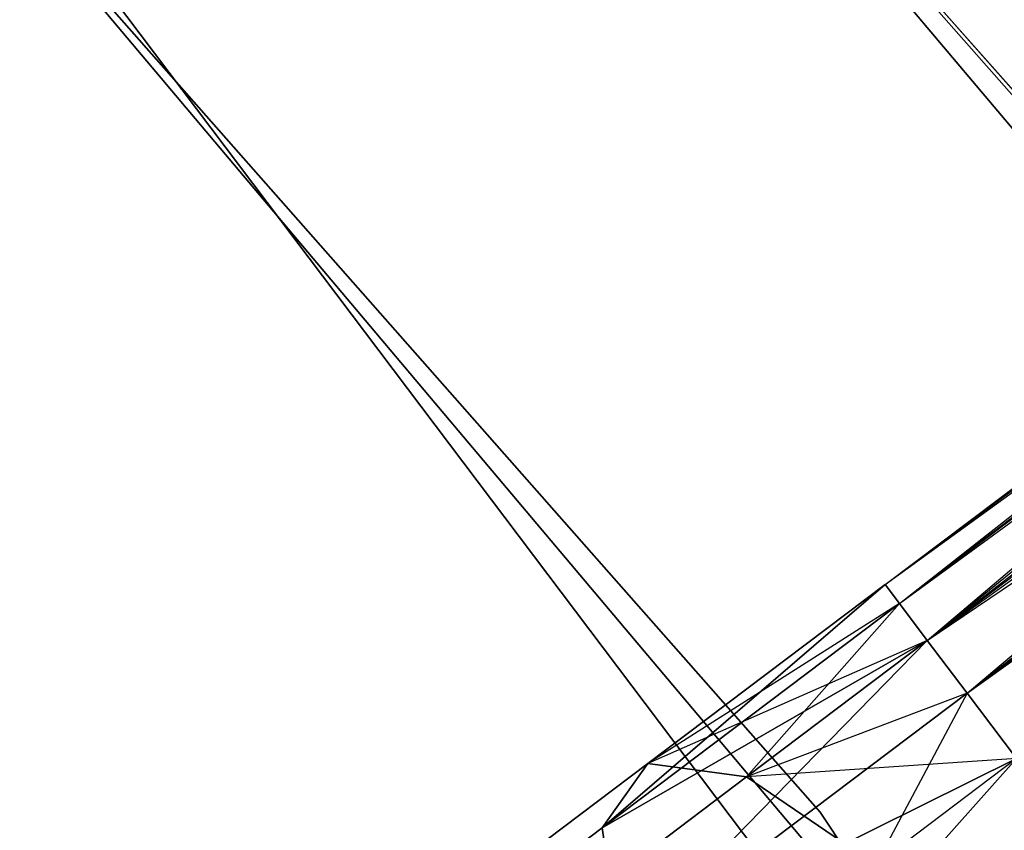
# Model space of a CAD drawing. Extents: x -91 to 91, y -91 to 262.
# Tile 444 of 480: x 47.16 to 49.54, y 37.82 to 39.78. Entities that reach past the tile are written whole.
import ezdxf

# ---------------------------------------------------------------- set-up
doc = ezdxf.new("R2010")
doc.units = 0
doc.header["$LTSCALE"] = 25.4
doc.layers.get('0').update_dxf_attribs({"linetype": 'CONTINUOUS'})

# ---------------------------------------------------------------- blocks, each defined once
blk = doc.blocks.new('ETE0_STL_1')
at = {"color": 0}
for p, q in [((50.1646, 38.9328, 158.5), (44.6537, 45.1475, 158.5)), ((44.6537, 45.1475, 159.5), (50.1646, 38.9328, 159.5)), ((50.1646, 38.9328, 158.5), (44.6537, 45.1475, 158.5)), ((44.6537, 45.1475, 159.5), (50.1646, 38.9328, 159.5)), ((44.7911, 45.0112, 159.5), (50.283, 38.7797, 159.5)), ((50.283, 38.7797, 169), (44.7911, 45.0112, 169)), ((44.7911, 45.0112, 159.5), (50.283, 38.7797, 159.5)), ((50.283, 38.7797, 169), (44.7911, 45.0112, 169)), ((51.1219, 37.667, 330.5076), (45.768, 44.0175, 330.5076)), ((45.768, 44.0175, 321.0076), (51.1219, 37.667, 321.0076)), ((51.1219, 37.667, 330.5076), (45.768, 44.0175, 330.5076)), ((45.768, 44.0175, 321.0076), (51.1219, 37.667, 321.0076)), ((49.0953, 37.8636, 159.5), (43.733, 43.9479, 159.5)), ((43.733, 43.9479, 169), (49.0953, 37.8636, 169)), ((43.733, 43.9479, 169), (49.0953, 37.8636, 169)), ((49.0953, 37.8636, 159.5), (43.733, 43.9479, 159.5)), ((49.2525, 38.415, 169.8871), (55.3933, 43.0471, 170.1281)), ((49.2525, 38.415, 169.8871), (55.3933, 43.0471, 170.1281)), ((49.2525, 38.415, 170.1281), (55.3933, 43.0471, 170.1281)), ((49.2525, 38.415, 170.1281), (55.3933, 43.0471, 170.1281)), ((49.2873, 38.3689, 170.3622), (55.3933, 43.0471, 170.1281)), ((49.2873, 38.3689, 170.3622), (55.3933, 43.0471, 170.1281)), ((49.2525, 38.415, 169.8871), (55.4281, 43.0011, 169.653)), ((49.2525, 38.415, 169.8871), (55.4281, 43.0011, 169.653)), ((49.2873, 38.3689, 169.653), (55.4281, 43.0011, 169.653)), ((49.2873, 38.3689, 169.653), (55.4281, 43.0011, 169.653)), ((49.3547, 38.2795, 169.4395), (55.4281, 43.0011, 169.653)), ((49.3547, 38.2795, 169.4395), (55.4281, 43.0011, 169.653)), ((44.6868, 42.9777, 330.5076), (49.9143, 36.7773, 330.5076)), ((49.9143, 36.7773, 321.0076), (44.6868, 42.9777, 321.0076)), ((49.9143, 36.7773, 321.0076), (44.6868, 42.9777, 321.0076)), ((44.6868, 42.9777, 330.5076), (49.9143, 36.7773, 330.5076)), ((49.2873, 38.3689, 170.3622), (55.4955, 42.9116, 170.5757)), ((49.2873, 38.3689, 170.3622), (55.4955, 42.9116, 170.5757)), ((49.3547, 38.2795, 170.5757), (55.4955, 42.9116, 170.5757)), ((49.3547, 38.2795, 170.5757), (55.4955, 42.9116, 170.5757)), ((49.451, 38.1519, 170.7561), (55.4955, 42.9116, 170.5757)), ((49.451, 38.1519, 170.7561), (55.4955, 42.9116, 170.5757)), ((49.3547, 38.2795, 169.4395), (55.5918, 42.784, 169.2591)), ((49.3547, 38.2795, 169.4395), (55.5918, 42.784, 169.2591)), ((49.451, 38.1519, 169.2591), (55.5918, 42.784, 169.2591)), ((49.451, 38.1519, 169.2591), (55.5918, 42.784, 169.2591)), ((49.451, 38.1519, 170.7561), (55.7113, 42.6256, 170.8931)), ((49.451, 38.1519, 170.7561), (55.7113, 42.6256, 170.8931)), ((51.7876, 33.9978, 327.5076), (46.9069, 40.4666, 327.5076)), ((46.9069, 40.4666, 328.5076), (51.7876, 33.9978, 328.5076)), ((51.7876, 33.9978, 327.5076), (46.9069, 40.4666, 327.5076)), ((46.9069, 40.4666, 328.5076), (51.7876, 33.9978, 328.5076)), ((49.2525, 38.415, 320.1281), (51.6257, 40.2052, 319.6635)), ((49.2525, 38.415, 319.8871), (51.6257, 40.2052, 319.6635)), ((49.2525, 38.415, 319.8871), (51.6257, 40.2052, 319.6635)), ((49.2525, 38.415, 320.1281), (51.6257, 40.2052, 319.6635)), ((49.2525, 38.415, 320.1281), (51.7172, 40.2019, 320.1334)), ((49.2525, 38.415, 320.1281), (51.7172, 40.2019, 320.1334)), ((49.2873, 38.3689, 319.653), (51.6257, 40.2052, 319.6635)), ((49.2873, 38.3689, 319.653), (51.6257, 40.2052, 319.6635)), ((49.2873, 38.3689, 320.3622), (51.7172, 40.2019, 320.1334)), ((49.2873, 38.3689, 320.3622), (51.7172, 40.2019, 320.1334)), ((49.3547, 38.2795, 319.4395), (51.6257, 40.2052, 319.6635)), ((49.3547, 38.2795, 319.4395), (51.6257, 40.2052, 319.6635)), ((49.3547, 38.2795, 320.5757), (51.7172, 40.2019, 320.1334)), ((49.3547, 38.2795, 320.5757), (51.7172, 40.2019, 320.1334)), ((49.3547, 38.2795, 319.4395), (51.6745, 40.0294, 319.2211)), ((49.3547, 38.2795, 319.4395), (51.6745, 40.0294, 319.2211)), ((49.451, 38.1519, 319.2591), (51.6745, 40.0294, 319.2211)), ((49.451, 38.1519, 319.2591), (51.6745, 40.0294, 319.2211)), ((49.3547, 38.2795, 320.5757), (51.928, 40.0203, 320.5228)), ((49.3547, 38.2795, 320.5757), (51.928, 40.0203, 320.5228)), ((49.451, 38.1519, 320.7561), (51.928, 40.0203, 320.5228)), ((49.451, 38.1519, 320.7561), (51.928, 40.0203, 320.5228)), ((48.5679, 37.8263, 319.8322), (49.2525, 38.415, 319.8871)), ((48.5679, 37.8263, 319.8322), (49.2525, 38.415, 319.8871)), ((49.2525, 38.415, 170.1281), (48.5679, 37.8263, 170.183)), ((49.2525, 38.415, 170.1281), (48.5679, 37.8263, 170.183)), ((48.6783, 37.9819, 320.2712), (49.2525, 38.415, 319.8871)), ((48.6783, 37.9819, 320.2712), (49.2525, 38.415, 320.1281)), ((48.6783, 37.9819, 320.2712), (49.2525, 38.415, 319.8871)), ((48.6783, 37.9819, 320.2712), (49.2525, 38.415, 320.1281)), ((49.2525, 38.415, 169.8871), (48.6783, 37.9819, 169.744)), ((49.2525, 38.415, 170.1281), (48.6783, 37.9819, 169.744)), ((49.2525, 38.415, 170.1281), (48.6783, 37.9819, 169.744)), ((49.2525, 38.415, 169.8871), (48.6783, 37.9819, 169.744)), ((49.2525, 38.415, 319.8871), (49.2873, 38.3689, 319.653)), ((49.2873, 38.3689, 320.3622), (49.2525, 38.415, 320.1281)), ((49.2525, 38.415, 319.8871), (49.2873, 38.3689, 319.653)), ((49.2873, 38.3689, 320.3622), (49.2525, 38.415, 320.1281)), ((49.2873, 38.3689, 169.653), (49.2525, 38.415, 169.8871)), ((49.2525, 38.415, 170.1281), (49.2873, 38.3689, 170.3622)), ((49.2525, 38.415, 170.1281), (49.2873, 38.3689, 170.3622)), ((49.2873, 38.3689, 169.653), (49.2525, 38.415, 169.8871)), ((48.5679, 37.8263, 319.8322), (49.2873, 38.3689, 319.653)), ((48.5679, 37.8263, 319.8322), (49.2873, 38.3689, 319.653)), ((49.2873, 38.3689, 170.3622), (48.5679, 37.8263, 170.183)), ((49.2873, 38.3689, 170.3622), (48.5679, 37.8263, 170.183)), ((49.2873, 38.3689, 320.3622), (48.6783, 37.9819, 320.2712)), ((49.2873, 38.3689, 320.3622), (48.6783, 37.9819, 320.2712)), ((49.2873, 38.3689, 169.653), (48.6783, 37.9819, 169.744)), ((49.2873, 38.3689, 169.653), (48.6783, 37.9819, 169.744)), ((49.2873, 38.3689, 169.653), (48.9173, 37.9495, 169.3306)), ((49.2873, 38.3689, 169.653), (48.9173, 37.9495, 169.3306)), ((49.2873, 38.3689, 319.653), (49.3547, 38.2795, 319.4395)), ((49.3547, 38.2795, 320.5757), (49.2873, 38.3689, 320.3622)), ((49.2873, 38.3689, 319.653), (49.3547, 38.2795, 319.4395)), ((49.3547, 38.2795, 320.5757), (49.2873, 38.3689, 320.3622)), ((49.3547, 38.2795, 169.4395), (49.2873, 38.3689, 169.653)), ((49.2873, 38.3689, 170.3622), (49.3547, 38.2795, 170.5757)), ((49.2873, 38.3689, 170.3622), (49.3547, 38.2795, 170.5757)), ((49.3547, 38.2795, 169.4395), (49.2873, 38.3689, 169.653)), ((48.5679, 37.8263, 319.8322), (49.3547, 38.2795, 319.4395)), ((48.5679, 37.8263, 319.8322), (49.3547, 38.2795, 319.4395)), ((49.3547, 38.2795, 170.5757), (48.5679, 37.8263, 170.183)), ((49.3547, 38.2795, 170.5757), (48.5679, 37.8263, 170.183)), ((48.6113, 37.5185, 319.4683), (49.3547, 38.2795, 319.4395)), ((48.6113, 37.5185, 319.4683), (49.3547, 38.2795, 319.4395)), ((49.3547, 38.2795, 170.5757), (48.6113, 37.5185, 170.5469)), ((49.3547, 38.2795, 170.5757), (48.6113, 37.5185, 170.5469)), ((49.3547, 38.2795, 320.5757), (48.6783, 37.9819, 320.2712)), ((49.3547, 38.2795, 320.5757), (48.6783, 37.9819, 320.2712)), ((48.9173, 37.9495, 320.6847), (49.3547, 38.2795, 320.5757)), ((48.9173, 37.9495, 320.6847), (49.3547, 38.2795, 320.5757)), ((49.3547, 38.2795, 169.4395), (48.9173, 37.9495, 169.3306)), ((49.3547, 38.2795, 169.4395), (48.9173, 37.9495, 169.3306)), ((49.3547, 38.2795, 319.4395), (49.451, 38.1519, 319.2591)), ((49.451, 38.1519, 320.7561), (49.3547, 38.2795, 320.5757)), ((49.3547, 38.2795, 319.4395), (49.451, 38.1519, 319.2591)), ((49.451, 38.1519, 320.7561), (49.3547, 38.2795, 320.5757)), ((49.451, 38.1519, 169.2591), (49.3547, 38.2795, 169.4395)), ((49.3547, 38.2795, 170.5757), (49.451, 38.1519, 170.7561)), ((49.3547, 38.2795, 170.5757), (49.451, 38.1519, 170.7561)), ((49.451, 38.1519, 169.2591), (49.3547, 38.2795, 169.4395)), ((48.6113, 37.5185, 319.4683), (49.451, 38.1519, 319.2591)), ((48.6113, 37.5185, 319.4683), (49.451, 38.1519, 319.2591)), ((49.451, 38.1519, 170.7561), (48.6113, 37.5185, 170.5469)), ((49.451, 38.1519, 170.7561), (48.6113, 37.5185, 170.5469)), ((49.451, 38.1519, 320.7561), (48.9173, 37.9495, 320.6847)), ((49.451, 38.1519, 320.7561), (48.9173, 37.9495, 320.6847)), ((49.451, 38.1519, 169.2591), (48.9173, 37.9495, 169.3306)), ((49.451, 38.1519, 169.2591), (48.9173, 37.9495, 169.3306)), ((49.451, 38.1519, 169.2591), (49.23, 37.7366, 169.0373)), ((49.451, 38.1519, 169.2591), (49.23, 37.7366, 169.0373)), ((49.451, 38.1519, 319.2591), (49.5705, 37.9935, 319.1222)), ((49.5705, 37.9935, 320.8931), (49.451, 38.1519, 320.7561)), ((49.451, 38.1519, 319.2591), (49.5705, 37.9935, 319.1222)), ((49.5705, 37.9935, 320.8931), (49.451, 38.1519, 320.7561)), ((49.5705, 37.9935, 169.1222), (49.451, 38.1519, 169.2591)), ((49.451, 38.1519, 170.7561), (49.5705, 37.9935, 170.8931)), ((49.451, 38.1519, 170.7561), (49.5705, 37.9935, 170.8931)), ((49.5705, 37.9935, 169.1222), (49.451, 38.1519, 169.2591)), ((48.1915, 37.6147, 320.6786), (48.6783, 37.9819, 320.2712)), ((48.1915, 37.6147, 320.6786), (48.6783, 37.9819, 320.2712)), ((48.6783, 37.9819, 169.744), (48.1915, 37.6147, 169.3366)), ((48.6783, 37.9819, 169.744), (48.1915, 37.6147, 169.3366)), ((48.5679, 37.8263, 319.8322), (48.6783, 37.9819, 320.2712)), ((48.5679, 37.8263, 319.8322), (48.6783, 37.9819, 320.2712)), ((48.6783, 37.9819, 169.744), (48.5679, 37.8263, 170.183)), ((48.6783, 37.9819, 169.744), (48.5679, 37.8263, 170.183)), ((48.6113, 37.5185, 319.4683), (49.5705, 37.9935, 319.1222)), ((48.6113, 37.5185, 319.4683), (49.5705, 37.9935, 319.1222)), ((49.5705, 37.9935, 170.8931), (48.6113, 37.5185, 170.5469)), ((49.5705, 37.9935, 170.8931), (48.6113, 37.5185, 170.5469)), ((48.6783, 37.9819, 320.2712), (48.9173, 37.9495, 320.6847)), ((48.6783, 37.9819, 320.2712), (48.9173, 37.9495, 320.6847)), ((48.9173, 37.9495, 169.3306), (48.6783, 37.9819, 169.744)), ((48.9173, 37.9495, 169.3306), (48.6783, 37.9819, 169.744)), ((48.7986, 37.1289, 319.2628), (49.5705, 37.9935, 319.1222)), ((48.7986, 37.1289, 319.2628), (49.5705, 37.9935, 319.1222)), ((49.5705, 37.9935, 170.8931), (48.7986, 37.1289, 170.7524)), ((49.5705, 37.9935, 170.8931), (48.7986, 37.1289, 170.7524)), ((49.5705, 37.9935, 320.8931), (48.9173, 37.9495, 320.6847)), ((49.5705, 37.9935, 320.8931), (48.9173, 37.9495, 320.6847)), ((49.5705, 37.9935, 320.8931), (49.23, 37.7366, 320.9779)), ((49.5705, 37.9935, 320.8931), (49.23, 37.7366, 320.9779)), ((49.5705, 37.9935, 169.1222), (49.23, 37.7366, 169.0373)), ((49.5705, 37.9935, 169.1222), (49.23, 37.7366, 169.0373)), ((48.5464, 37.6697, 320.9951), (48.9173, 37.9495, 320.6847)), ((48.5464, 37.6697, 320.9951), (48.9173, 37.9495, 320.6847)), ((48.9173, 37.9495, 169.3306), (48.5464, 37.6697, 169.0201)), ((48.9173, 37.9495, 169.3306), (48.5464, 37.6697, 169.0201)), ((49.23, 37.7366, 320.9779), (48.9173, 37.9495, 320.6847)), ((49.23, 37.7366, 320.9779), (48.9173, 37.9495, 320.6847)), ((48.9173, 37.9495, 169.3306), (49.23, 37.7366, 169.0373)), ((48.9173, 37.9495, 169.3306), (49.23, 37.7366, 169.0373)), ((53.6174, 31.1315, 159.5), (49.0953, 37.8636, 159.5)), ((49.0953, 37.8636, 169), (53.6174, 31.1315, 169)), ((49.0953, 37.8636, 169), (53.6174, 31.1315, 169)), ((49.0953, 37.8636, 169), (49.0953, 37.8636, 159.5)), ((53.6174, 31.1315, 159.5), (49.0953, 37.8636, 159.5)), ((49.0953, 37.8636, 169), (49.0953, 37.8636, 159.5)), ((47.9581, 37.3663, 320.3427), (48.5679, 37.8263, 319.8322)), ((47.9581, 37.3663, 320.3427), (48.5679, 37.8263, 319.8322)), ((48.5679, 37.8263, 170.183), (47.9581, 37.3663, 169.6726)), ((48.5679, 37.8263, 170.183), (47.9581, 37.3663, 169.6726)), ((48.6113, 37.5185, 319.4683), (48.5679, 37.8263, 319.8322)), ((48.6113, 37.5185, 319.4683), (48.5679, 37.8263, 319.8322)), ((48.5679, 37.8263, 170.183), (48.6113, 37.5185, 170.5469)), ((48.5679, 37.8263, 170.183), (48.6113, 37.5185, 170.5469))]:
    blk.add_line(p, q, dxfattribs=at)

msp = doc.modelspace()

# ---------------------------------------------------------------- block references
at = {"color": 253}
msp.add_blockref('ETE0_STL_1', (0, 0), dxfattribs=at)

doc.saveas('drawing.dxf')
